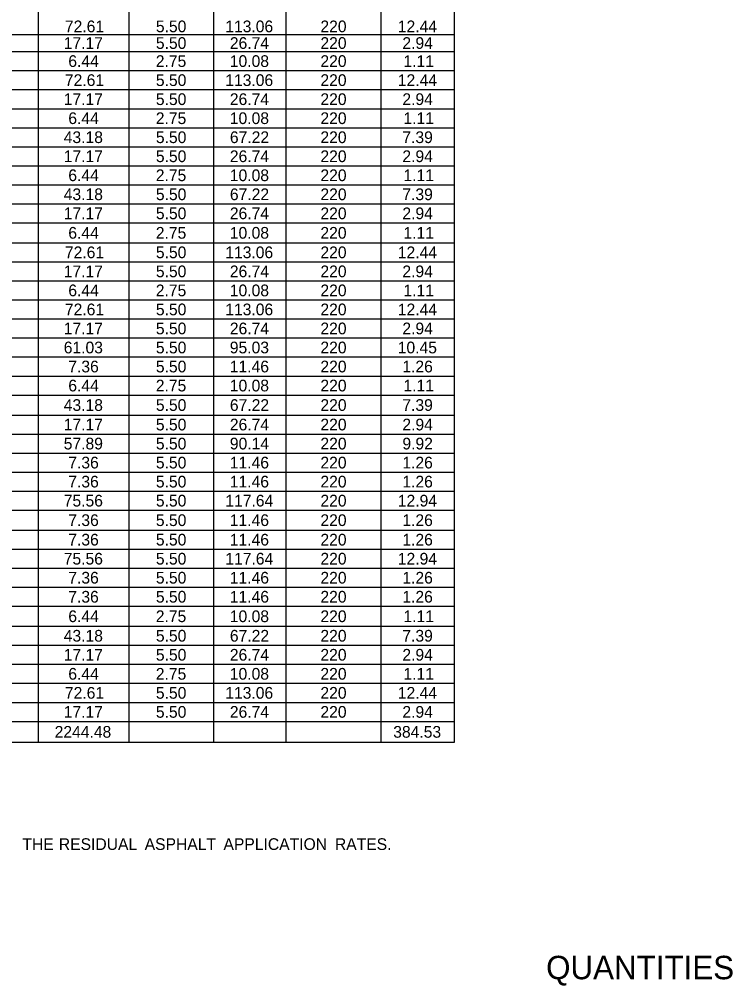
# Model space of a CAD drawing. Extents: x 544250 to 1930787, y -1948365 to 596640.
# Drawn here: x 545424.8 to 545790.2, y -1948334 to -1947838.8 of the extents above; entities that cross this region are included whole.
import ezdxf

# ---------------------------------------------------------------- set-up
doc = ezdxf.new("R2010")
doc.units = 0
doc.layers.add('Default', color=7, linetype='Continuous')
doc.layers.add('R_Border', color=7, linetype='Continuous')

msp = doc.modelspace()

# ---------------------------------------------------------------- linework, layer by layer
at = {"layer": 'Default'}
for p, q in [((545481.03, -1948209.26), (545481.03, -1947381.48)), ((545647.75, -1948209.26), (545647.75, -1947381.48)), ((545434.71, -1948209.26), (545434.71, -1947407.32)), ((545524.41, -1948209.26), (545524.41, -1947407.32)), ((545561.46, -1948209.26), (545561.46, -1947407.32)), ((545610.21, -1948209.26), (545610.21, -1947407.32)), ((545170.98, -1947846.56), (545647.75, -1947846.56)), ((544964.76, -1947855.33), (545647.75, -1947855.33)), ((545170.98, -1947865.08), (545647.75, -1947865.08)), ((545170.98, -1947874.83), (545647.75, -1947874.83)), ((545170.98, -1947884.58), (545647.75, -1947884.58)), ((545170.98, -1947894.33), (545647.75, -1947894.33)), ((545170.98, -1947904.08), (545647.75, -1947904.08)), ((545170.98, -1947913.83), (545647.75, -1947913.83)), ((545170.98, -1947923.58), (545647.75, -1947923.58)), ((545170.98, -1947933.33), (545647.75, -1947933.33)), ((545170.98, -1947943.08), (545647.75, -1947943.08)), ((545170.98, -1947953.32), (545647.75, -1947953.32)), ((545170.98, -1947963.07), (545647.75, -1947963.07)), ((544964.76, -1947972.82), (545647.75, -1947972.82)), ((545170.98, -1947982.57), (545647.75, -1947982.57)), ((545170.98, -1947992.32), (545647.75, -1947992.32)), ((545170.98, -1948002.07), (545647.75, -1948002.07)), ((545170.98, -1948011.82), (545647.75, -1948011.82)), ((545170.98, -1948021.57), (545647.75, -1948021.57)), ((545170.98, -1948031.32), (545647.75, -1948031.32)), ((545170.98, -1948041.56), (545647.75, -1948041.56)), ((545170.98, -1948051.31), (545647.75, -1948051.31)), ((545170.98, -1948061.06), (545647.75, -1948061.06)), ((544964.76, -1948070.81), (545647.75, -1948070.81)), ((545170.98, -1948070.81), (545647.75, -1948070.81)), ((545170.98, -1948080.56), (545647.75, -1948080.56)), ((545170.98, -1948090.31), (545647.75, -1948090.31)), ((545170.98, -1948100.55), (545647.75, -1948100.55)), ((545170.98, -1948110.3), (545647.75, -1948110.3)), ((545170.98, -1948120.05), (545647.75, -1948120.05)), ((544964.76, -1948129.8), (545647.75, -1948129.8)), ((545170.98, -1948129.8), (545647.75, -1948129.8)), ((545170.98, -1948139.55), (545647.75, -1948139.55)), ((545170.98, -1948149.78), (545647.75, -1948149.78)), ((545170.98, -1948159.53), (545647.75, -1948159.53)), ((545170.98, -1948169.28), (545647.75, -1948169.28)), ((545170.98, -1948179.03), (545647.75, -1948179.03)), ((545170.98, -1948188.78), (545647.75, -1948188.78)), ((544964.76, -1948198.53), (545647.75, -1948198.53)), ((545434.71, -1948209.26), (545434.71, -1948198.53)), ((545524.41, -1948209.26), (545524.41, -1948198.53)), ((545561.46, -1948209.26), (545561.46, -1948198.53)), ((545610.21, -1948209.26), (545610.21, -1948198.53)), ((544964.76, -1948209.26), (545647.75, -1948209.26))]:
    msp.add_line(p, q, dxfattribs=at)

# ---------------------------------------------------------------- texts
for s, p in [('72.61', (545448.16, -1947845.42)), ('5.50', (545494.77, -1947845.42)), ('113.06', (545530.31, -1947845.42)), ('220', (545579.05, -1947845.42)), ('12.44', (545618.7, -1947845.42)), ('17.17', (545447.57, -1947853.95)), ('5.50', (545494.77, -1947853.95)), ('26.74', (545532.66, -1947853.95)), ('220', (545579.05, -1947853.95)), ('2.94', (545621.03, -1947853.95)), ('6.44', (545449.92, -1947863.21)), ('2.75', (545494.73, -1947863.21)), ('10.08', (545532.64, -1947863.21)), ('220', (545579.05, -1947863.21)), ('1.11', (545621.6, -1947863.21)), ('72.61', (545448.16, -1947872.96)), ('5.50', (545494.77, -1947872.96)), ('113.06', (545530.31, -1947872.96)), ('220', (545579.05, -1947872.96)), ('12.44', (545618.7, -1947872.96)), ('17.17', (545447.57, -1947882.71)), ('5.50', (545494.77, -1947882.71)), ('26.74', (545532.66, -1947882.71)), ('220', (545579.05, -1947882.71)), ('2.94', (545621.03, -1947882.71)), ('6.44', (545449.92, -1947892.46)), ('2.75', (545494.73, -1947892.46)), ('10.08', (545532.64, -1947892.46)), ('220', (545579.05, -1947892.46)), ('1.11', (545621.6, -1947892.46)), ('43.18', (545447.57, -1947902.21)), ('5.50', (545494.77, -1947902.21)), ('67.22', (545532.68, -1947902.21)), ('220', (545579.05, -1947902.21)), ('7.39', (545621.01, -1947902.21)), ('17.17', (545447.57, -1947911.96)), ('5.50', (545494.77, -1947911.96)), ('26.74', (545532.66, -1947911.96)), ('220', (545579.05, -1947911.96)), ('2.94', (545621.03, -1947911.96)), ('6.44', (545449.92, -1947921.71)), ('2.75', (545494.73, -1947921.71)), ('10.08', (545532.64, -1947921.71)), ('220', (545579.05, -1947921.71)), ('1.11', (545621.6, -1947921.71)), ('43.18', (545447.57, -1947931.46)), ('5.50', (545494.77, -1947931.46)), ('67.22', (545532.68, -1947931.46)), ('220', (545579.05, -1947931.46)), ('7.39', (545621.01, -1947931.46)), ('17.17', (545447.57, -1947941.21)), ('5.50', (545494.77, -1947941.21)), ('26.74', (545532.66, -1947941.21)), ('220', (545579.05, -1947941.21)), ('2.94', (545621.03, -1947941.21)), ('6.44', (545449.92, -1947951.2)), ('2.75', (545494.73, -1947951.2)), ('10.08', (545532.64, -1947951.2)), ('220', (545579.05, -1947951.2)), ('1.11', (545621.6, -1947951.2)), ('72.61', (545448.16, -1947961.2)), ('5.50', (545494.77, -1947961.2)), ('113.06', (545530.31, -1947961.2)), ('220', (545579.05, -1947961.2)), ('12.44', (545618.7, -1947961.2)), ('17.17', (545447.57, -1947970.95)), ('5.50', (545494.77, -1947970.95)), ('26.74', (545532.66, -1947970.95)), ('220', (545579.05, -1947970.95)), ('2.94', (545621.03, -1947970.95)), ('6.44', (545449.92, -1947980.7)), ('2.75', (545494.73, -1947980.7)), ('10.08', (545532.64, -1947980.7)), ('220', (545579.05, -1947980.7)), ('1.11', (545621.6, -1947980.7)), ('72.61', (545448.16, -1947990.45)), ('5.50', (545494.77, -1947990.45)), ('113.06', (545530.31, -1947990.45)), ('220', (545579.05, -1947990.45)), ('12.44', (545618.7, -1947990.45)), ('17.17', (545447.57, -1948000.2)), ('5.50', (545494.77, -1948000.2)), ('26.74', (545532.66, -1948000.2)), ('220', (545579.05, -1948000.2)), ('2.94', (545621.03, -1948000.2)), ('61.03', (545447.57, -1948009.95)), ('5.50', (545494.77, -1948009.95)), ('95.03', (545532.64, -1948009.95)), ('220', (545579.05, -1948009.95)), ('10.45', (545618.66, -1948009.95)), ('7.36', (545449.9, -1948019.7)), ('5.50', (545494.77, -1948019.7)), ('11.46', (545532.64, -1948019.7)), ('220', (545579.05, -1948019.7)), ('1.26', (545621.02, -1948019.7)), ('6.44', (545449.92, -1948029.45)), ('2.75', (545494.73, -1948029.45)), ('10.08', (545532.64, -1948029.45)), ('220', (545579.05, -1948029.45)), ('1.11', (545621.6, -1948029.45)), ('43.18', (545447.57, -1948039.44)), ('5.50', (545494.77, -1948039.44)), ('67.22', (545532.68, -1948039.44)), ('220', (545579.05, -1948039.44)), ('7.39', (545621.01, -1948039.44)), ('17.17', (545447.57, -1948049.43)), ('5.50', (545494.77, -1948049.43)), ('26.74', (545532.66, -1948049.43)), ('220', (545579.05, -1948049.43)), ('2.94', (545621.03, -1948049.43)), ('57.89', (545447.57, -1948059.18)), ('5.50', (545494.77, -1948059.18)), ('90.14', (545532.66, -1948059.18)), ('220', (545579.05, -1948059.18)), ('9.92', (545621.05, -1948059.18)), ('7.36', (545449.9, -1948068.93)), ('5.50', (545494.77, -1948068.93)), ('11.46', (545532.64, -1948068.93)), ('220', (545579.05, -1948068.93)), ('1.26', (545621.02, -1948068.93)), ('7.36', (545449.9, -1948078.68)), ('5.50', (545494.77, -1948078.68)), ('11.46', (545532.64, -1948078.68)), ('220', (545579.05, -1948078.68)), ('1.26', (545621.02, -1948078.68)), ('75.56', (545447.57, -1948088.43)), ('5.50', (545494.77, -1948088.43)), ('117.64', (545530.33, -1948088.43)), ('220', (545579.05, -1948088.43)), ('12.94', (545618.7, -1948088.43)), ('7.36', (545449.9, -1948098.43)), ('5.50', (545494.77, -1948098.43)), ('11.46', (545532.64, -1948098.43)), ('220', (545579.05, -1948098.43)), ('1.26', (545621.02, -1948098.43)), ('7.36', (545449.9, -1948108.42)), ('5.50', (545494.77, -1948108.42)), ('11.46', (545532.64, -1948108.42)), ('220', (545579.05, -1948108.42)), ('1.26', (545621.02, -1948108.42)), ('75.56', (545447.57, -1948118.17)), ('5.50', (545494.77, -1948118.17)), ('117.64', (545530.33, -1948118.17)), ('220', (545579.05, -1948118.17)), ('12.94', (545618.7, -1948118.17)), ('7.36', (545449.9, -1948127.92)), ('5.50', (545494.77, -1948127.92)), ('11.46', (545532.64, -1948127.92)), ('220', (545579.05, -1948127.92)), ('1.26', (545621.02, -1948127.92)), ('7.36', (545449.9, -1948137.67)), ('5.50', (545494.77, -1948137.67)), ('11.46', (545532.64, -1948137.67)), ('220', (545579.05, -1948137.67)), ('1.26', (545621.02, -1948137.67)), ('6.44', (545449.92, -1948147.67)), ('2.75', (545494.73, -1948147.67)), ('10.08', (545532.64, -1948147.67)), ('220', (545579.05, -1948147.67)), ('1.11', (545621.6, -1948147.67)), ('43.18', (545447.57, -1948157.66)), ('5.50', (545494.77, -1948157.66)), ('67.22', (545532.68, -1948157.66)), ('220', (545579.05, -1948157.66)), ('7.39', (545621.01, -1948157.66)), ('17.17', (545447.57, -1948167.41)), ('5.50', (545494.77, -1948167.41)), ('26.74', (545532.66, -1948167.41)), ('220', (545579.05, -1948167.41)), ('2.94', (545621.03, -1948167.41)), ('6.44', (545449.92, -1948177.16)), ('2.75', (545494.73, -1948177.16)), ('10.08', (545532.64, -1948177.16)), ('220', (545579.05, -1948177.16)), ('1.11', (545621.6, -1948177.16)), ('72.61', (545448.16, -1948186.91)), ('5.50', (545494.77, -1948186.91)), ('113.06', (545530.31, -1948186.91)), ('220', (545579.05, -1948186.91)), ('12.44', (545618.7, -1948186.91)), ('17.17', (545447.57, -1948196.66)), ('5.50', (545494.77, -1948196.66)), ('26.74', (545532.66, -1948196.66)), ('220', (545579.05, -1948196.66)), ('2.94', (545621.03, -1948196.66)), ('2244.48', (545442.91, -1948206.9)), ('384.53', (545616.35, -1948206.9)), (' THE', (545424.18, -1948264.42)), (' RESIDUAL', (545442.83, -1948264.42)), (' ASPHALT', (545486.79, -1948264.42)), (' APPLICATION', (545527.16, -1948264.42)), (' RATES.', (545584.24, -1948264.42))]:
    msp.add_text(s, height=6, dxfattribs=at).set_placement(p)
at = {"layer": 'R_Border'}
msp.add_text('QUANTITIES', height=12, rotation=360, dxfattribs=at).set_placement((545694.66, -1948330.65))

doc.saveas('drawing.dxf')
